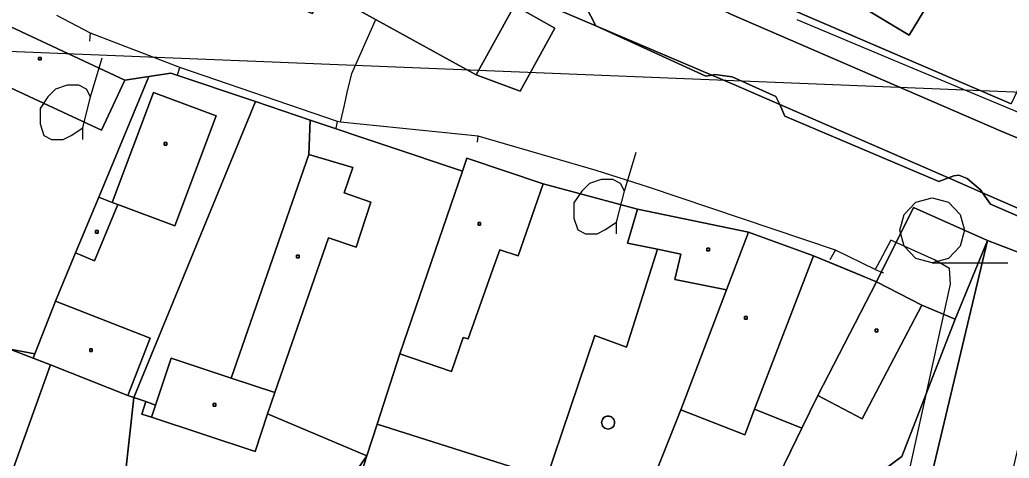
# Model space of a CAD drawing. Extents: x -645676 to -642474, y -1077513 to -1072613.
# Drawn here: x -644311.2 to -644196.6, y -1074602.4 to -1074551.6 of the extents above; entities that cross this region are included whole.
import ezdxf

# ---------------------------------------------------------------- set-up
doc = ezdxf.new("R2010")
doc.units = 0
for name, color, linetype in [('KN', 7, 'Continuous'), ('KULTURY_STAV', 7, 'Continuous'), ('KULTURY_ZNACKY', 7, 'Continuous'), ('OBVOD_PU', 7, 'Continuous'), ('PLYNOVOD', 7, 'Continuous')]:
    doc.layers.add(name, color=color, linetype=linetype)

# ---------------------------------------------------------------- blocks, each defined once
blk = doc.blocks.new('3$0400')
blk.add_lwpolyline([(0, 0), (-0.38, 0.1), (-0.65, 0.38), (-0.75, 0.75), (-0.65, 1.12), (-0.38, 1.4), (0, 1.5), (0.38, 1.4), (0.65, 1.12), (0.75, 0.75), (0.65, 0.38), (0.38, 0.1), (0, 0), (1.75, 0)])
blk = doc.blocks.new('$431')
blk.add_line((0.63, 0.99), (0.9, 1.89))
blk.add_lwpolyline([(0.45, 0), (0.45, 0.27), (0.63, 0.99), (0.54, 1.17), (0.36, 1.26), (0.09, 1.26), (-0.18, 1.17), (-0.36, 0.99), (-0.54, 0.72), (-0.54, 0.36), (-0.45, 0.09), (-0.27, 0), (0, 0), (0.18, 0.09), (0.45, 0.27)])

msp = doc.modelspace()

# ---------------------------------------------------------------- linework, layer by layer
at = {"layer": 'KN'}
for points in [[(-644337.17, -1074469.63), (-644283.44, -1074512.85), (-644275.06, -1074519.78), (-644260.26, -1074530.33), (-644257.48, -1074532.01), (-644248.09, -1074537.69), (-644240.35, -1074542.04), (-644222.7, -1074550.06), (-644196.39, -1074561.35)], [(-644173.54, -1074574.53), (-644197.58, -1074564.53), (-644228.77, -1074551), (-644235.48, -1074547.75), (-644246.08, -1074542.13), (-644256.42, -1074535.97), (-644262.25, -1074532.05), (-644269.56, -1074526.83), (-644276.61, -1074521.34), (-644332.11, -1074476.85)], [(-644332.11, -1074476.85), (-644276.61, -1074521.34), (-644269.56, -1074526.83), (-644262.25, -1074532.05), (-644256.42, -1074535.97), (-644246.08, -1074542.13), (-644235.48, -1074547.75), (-644228.77, -1074551), (-644197.58, -1074564.53), (-644173.54, -1074574.53)], [(-644314.38, -1074503.12), (-644280.26, -1074528.43), (-644280.29, -1074528.69), (-644270.83, -1074535.87), (-644269.18, -1074537.07), (-644256.3, -1074547.27), (-644244.47, -1074552.31), (-644231.74, -1074558.16), (-644231.06, -1074558.04), (-644228.25, -1074559.24), (-644223.2, -1074561.43), (-644222.59, -1074562.8), (-644204.76, -1074570.37), (-644203.66, -1074569.95), (-644199.71, -1074571.67), (-644198.81, -1074572.97), (-644188.39, -1074577.49)], [(-644314.34, -1074539.05), (-644307.35, -1074533.85), (-644302.35, -1074536.25), (-644303.9, -1074539.7), (-644288.68, -1074546.34), (-644277.29, -1074550.91), (-644276, -1074548.24), (-644258.35, -1074558.01), (-644253.23, -1074559.91), (-644249.23, -1074552.58), (-644253.89, -1074549.96), (-644271.46, -1074540.18), (-644270.76, -1074539.13), (-644281.09, -1074531.4), (-644297.58, -1074519.08), (-644299.41, -1074519.17), (-644300.96, -1074520.37), (-644302.15, -1074522.82), (-644306.86, -1074520.6), (-644303.46, -1074514.42), (-644311.63, -1074508.57)], [(-644161.34, -1074588.39), (-644199.71, -1074571.67), (-644199.95, -1074571.31), (-644201.51, -1074570.01), (-644202.47, -1074569.64), (-644203.05, -1074569.71), (-644203.66, -1074569.95), (-644223.2, -1074561.43), (-644223.63, -1074560.52), (-644228.71, -1074558.24), (-644230.72, -1074557.98), (-644231.06, -1074558.04), (-644244.47, -1074552.31), (-644245.62, -1074550.1)], [(-644190.76, -1074580.42), (-644199.16, -1074577.21), (-644207.72, -1074573.39), (-644212, -1074581.99), (-644219.28, -1074578.99), (-644226.8, -1074576.22), (-644239.65, -1074573.55), (-644244.84, -1074572.16), (-644250.58, -1074570.63), (-644259.41, -1074567.67), (-644259.92, -1074569.15), (-644277.54, -1074563.24), (-644283.87, -1074561.1), (-644293.69, -1074557.8), (-644296.21, -1074558.19), (-644298.99, -1074558.61), (-644312.21, -1074552.46)], [(-644298.98, -1074604.5), (-644297.96, -1074595.4), (-644296.56, -1074595.87), (-644297.03, -1074597.33), (-644295.91, -1074597.68), (-644283.92, -1074601.65), (-644282.47, -1074597.3), (-644270.98, -1074602.14), (-644274.08, -1074606.6)]]:
    msp.add_lwpolyline(points, dxfattribs=at)
for points in [[(-644184.24, -1074535.59), (-644196.39, -1074561.35), (-644222.7, -1074550.06), (-644220.65, -1074545.9), (-644208.2, -1074553.4), (-644204.02, -1074546.46), (-644210.87, -1074542.33), (-644204.2, -1074530.7), (-644199, -1074533.86), (-644195.77, -1074528.19)], [(-644244.47, -1074552.31), (-644256.3, -1074547.27), (-644269.18, -1074537.07), (-644263.4, -1074540.96), (-644258.36, -1074544.22), (-644253.36, -1074547.22), (-644251.67, -1074546.84), (-644250.8, -1074546.96), (-644246.44, -1074549.43), (-644245.62, -1074550.1)], [(-644210.87, -1074542.33), (-644204.02, -1074546.46), (-644208.2, -1074553.4), (-644220.65, -1074545.9), (-644216.61, -1074538.87)], [(-644253.89, -1074549.96), (-644258.35, -1074558.01), (-644276, -1074548.24), (-644271.46, -1074540.18)], [(-644258.35, -1074558.01), (-644253.89, -1074549.96), (-644249.23, -1074552.58), (-644253.23, -1074559.91)], [(-644298.99, -1074558.61), (-644301.69, -1074564.41), (-644312.3, -1074559.48), (-644314.41, -1074564.01), (-644317.04, -1074562.79), (-644312.21, -1074552.46)], [(-644231.06, -1074558.04), (-644231.74, -1074558.16), (-644244.47, -1074552.31)], [(-644308.69, -1074556.28), (-644308.99, -1074556.28), (-644308.99, -1074555.98), (-644308.69, -1074555.98)], [(-644308.69, -1074556.28), (-644308.69, -1074555.98), (-644308.99, -1074555.98), (-644308.99, -1074556.28)], [(-644302.02, -1074572.17), (-644304.71, -1074578.63), (-644307.03, -1074584.22), (-644309.43, -1074590.32), (-644314.37, -1074589.39), (-644326.8, -1074583.94), (-644324.54, -1074578.82), (-644323.07, -1074575.67), (-644317.04, -1074562.79), (-644314.41, -1074564.01), (-644312.3, -1074559.48), (-644301.69, -1074564.41), (-644298.99, -1074558.61), (-644296.21, -1074558.19)], [(-644283.87, -1074561.1), (-644297.96, -1074595.4), (-644298.66, -1074595.14), (-644296.06, -1074588.53), (-644307.03, -1074584.22), (-644304.71, -1074578.63), (-644302.5, -1074579.56), (-644299.8, -1074573.02), (-644293.2, -1074575.49), (-644288.44, -1074562.75), (-644295.69, -1074560.04), (-644300.45, -1074572.78), (-644302.02, -1074572.17), (-644296.21, -1074558.19), (-644293.69, -1074557.8)], [(-644223.2, -1074561.43), (-644228.25, -1074559.24), (-644231.06, -1074558.04), (-644230.72, -1074557.98), (-644228.71, -1074558.24), (-644223.63, -1074560.52)], [(-644299.8, -1074573.02), (-644300.45, -1074572.78), (-644295.69, -1074560.04), (-644288.44, -1074562.75), (-644293.2, -1074575.49)], [(-644277.54, -1074563.24), (-644277.71, -1074567.22), (-644286.69, -1074593.14), (-644293.64, -1074590.83), (-644295.44, -1074596.26), (-644296.56, -1074595.87), (-644297.96, -1074595.4), (-644283.87, -1074561.1)], [(-644203.66, -1074569.95), (-644204.76, -1074570.37), (-644222.59, -1074562.8), (-644223.2, -1074561.43)], [(-644259.92, -1074569.15), (-644267.16, -1074590.32), (-644269.81, -1074598.46), (-644270.98, -1074602.14), (-644282.47, -1074597.3), (-644281.65, -1074594.82), (-644275.43, -1074576.88), (-644272.22, -1074577.98), (-644270.53, -1074572.75), (-644273.63, -1074571.68), (-644272.62, -1074568.76), (-644277.71, -1074567.22), (-644277.54, -1074563.24)], [(-644294.13, -1074566.15), (-644294.43, -1074566.15), (-644294.43, -1074565.85), (-644294.13, -1074565.85)], [(-644294.13, -1074566.15), (-644294.13, -1074565.85), (-644294.43, -1074565.85), (-644294.43, -1074566.15)], [(-644281.65, -1074594.82), (-644286.69, -1074593.14), (-644277.71, -1074567.22), (-644272.62, -1074568.76), (-644273.63, -1074571.68), (-644270.53, -1074572.75), (-644272.22, -1074577.98), (-644275.43, -1074576.88)], [(-644250.58, -1074570.63), (-644253.47, -1074578.97), (-644255.59, -1074578.27), (-644256.39, -1074580.51), (-644259.24, -1074588.61), (-644259.83, -1074588.42), (-644261.2, -1074592.38), (-644267.16, -1074590.32), (-644259.92, -1074569.15), (-644259.41, -1074567.67)], [(-644199.71, -1074571.67), (-644203.66, -1074569.95), (-644203.05, -1074569.71), (-644202.47, -1074569.64), (-644201.51, -1074570.01), (-644199.95, -1074571.31)], [(-644239.65, -1074573.55), (-644240.83, -1074577.49), (-644237.35, -1074578.21), (-644240.92, -1074589.57), (-644244.58, -1074588.19), (-644253.12, -1074613.45), (-644256.35, -1074612.19), (-644253.62, -1074603.62), (-644269.81, -1074598.46), (-644267.16, -1074590.32), (-644261.2, -1074592.38), (-644259.83, -1074588.42), (-644259.24, -1074588.61), (-644256.39, -1074580.51), (-644255.59, -1074578.27), (-644253.47, -1074578.97), (-644250.58, -1074570.63), (-644244.84, -1074572.16)], [(-644161.34, -1074588.39), (-644187.36, -1074577.53), (-644188.39, -1074577.49), (-644198.81, -1074572.97), (-644199.71, -1074571.67)], [(-644300.45, -1074572.78), (-644299.8, -1074573.02), (-644302.5, -1074579.56), (-644304.71, -1074578.63), (-644302.02, -1074572.17)], [(-644226.8, -1074576.22), (-644229.35, -1074582.91), (-644235.34, -1074581.71), (-644234.66, -1074578.77), (-644237.35, -1074578.21), (-644240.83, -1074577.49), (-644239.65, -1074573.55)], [(-644199.16, -1074577.21), (-644202.88, -1074586.31), (-644206.75, -1074584.71), (-644212, -1074581.99), (-644207.72, -1074573.39)], [(-644257.82, -1074575.41), (-644258.12, -1074575.41), (-644258.12, -1074575.11), (-644257.82, -1074575.11)], [(-644257.82, -1074575.41), (-644257.82, -1074575.11), (-644258.12, -1074575.11), (-644258.12, -1074575.41)], [(-644302.08, -1074576.33), (-644302.38, -1074576.33), (-644302.38, -1074576.03), (-644302.08, -1074576.03)], [(-644302.08, -1074576.33), (-644302.08, -1074576.03), (-644302.38, -1074576.03), (-644302.38, -1074576.33)], [(-644219.28, -1074578.99), (-644226.11, -1074596.73), (-644227.25, -1074599.7), (-644234.66, -1074596.81), (-644229.35, -1074582.91), (-644226.8, -1074576.22)], [(-644207.42, -1074612.06), (-644219.42, -1074609.92), (-644209.05, -1074602.21), (-644202.88, -1074586.31), (-644199.16, -1074577.21)], [(-644190.76, -1074580.42), (-644196.46, -1074604.71), (-644202.31, -1074630.87), (-644206.14, -1074648.07), (-644214.91, -1074644.33), (-644213.83, -1074639.55), (-644207.42, -1074612.06), (-644199.16, -1074577.21)], [(-644229.35, -1074582.91), (-644234.66, -1074596.81), (-644240.62, -1074611.83), (-644242.85, -1074617.45), (-644244.05, -1074620.46), (-644274.54, -1074610.84), (-644276.08, -1074610.35), (-644274.08, -1074606.6), (-644270.98, -1074602.14), (-644272.56, -1074607.08), (-644256.35, -1074612.19), (-644253.12, -1074613.45), (-644244.58, -1074588.19), (-644240.92, -1074589.57), (-644237.35, -1074578.21), (-644234.66, -1074578.77), (-644235.34, -1074581.71)], [(-644231.34, -1074578.38), (-644231.64, -1074578.38), (-644231.64, -1074578.08), (-644231.34, -1074578.08)], [(-644231.34, -1074578.38), (-644231.34, -1074578.08), (-644231.64, -1074578.08), (-644231.64, -1074578.38)], [(-644278.82, -1074579.21), (-644279.12, -1074579.21), (-644279.12, -1074578.91), (-644278.82, -1074578.91)], [(-644278.82, -1074579.21), (-644278.82, -1074578.91), (-644279.12, -1074578.91), (-644279.12, -1074579.21)], [(-644212, -1074581.99), (-644218.79, -1074595.16), (-644220.63, -1074598.95), (-644226.11, -1074596.73), (-644219.28, -1074578.99)], [(-644206.75, -1074584.71), (-644213.67, -1074597.86), (-644218.79, -1074595.16), (-644212, -1074581.99)], [(-644309.43, -1074590.32), (-644309.63, -1074590.83), (-644307.61, -1074591.62), (-644318.95, -1074623.1), (-644321.13, -1074622.45), (-644338.49, -1074616.2), (-644333.1, -1074598.9), (-644331.84, -1074595.38), (-644326.8, -1074583.94), (-644314.37, -1074589.39)], [(-644298.66, -1074595.14), (-644307.61, -1074591.62), (-644309.63, -1074590.83), (-644309.43, -1074590.32), (-644307.03, -1074584.22), (-644296.06, -1074588.53)], [(-644202.88, -1074586.31), (-644209.05, -1074602.21), (-644219.42, -1074609.92), (-644224.67, -1074607.27), (-644220.63, -1074598.95), (-644218.79, -1074595.16), (-644213.67, -1074597.86), (-644206.75, -1074584.71)], [(-644226.98, -1074586.3), (-644227.28, -1074586.3), (-644227.28, -1074586), (-644226.98, -1074586)], [(-644226.98, -1074586.3), (-644226.98, -1074586), (-644227.28, -1074586), (-644227.28, -1074586.3)], [(-644211.84, -1074587.78), (-644212.14, -1074587.78), (-644212.14, -1074587.48), (-644211.84, -1074587.48)], [(-644211.84, -1074587.78), (-644211.84, -1074587.48), (-644212.14, -1074587.48), (-644212.14, -1074587.78)], [(-644302.77, -1074590.06), (-644303.07, -1074590.06), (-644303.07, -1074589.76), (-644302.77, -1074589.76)], [(-644302.77, -1074590.06), (-644302.77, -1074589.76), (-644303.07, -1074589.76), (-644303.07, -1074590.06)], [(-644286.69, -1074593.14), (-644281.65, -1074594.82), (-644282.47, -1074597.3), (-644283.92, -1074601.65), (-644295.91, -1074597.68), (-644295.44, -1074596.26), (-644293.64, -1074590.83)], [(-644298.66, -1074595.14), (-644297.96, -1074595.4), (-644298.98, -1074604.5), (-644306.52, -1074626.78), (-644318.95, -1074623.1), (-644307.61, -1074591.62)], [(-644295.44, -1074596.26), (-644295.91, -1074597.68), (-644297.03, -1074597.33), (-644296.56, -1074595.87)], [(-644288.48, -1074596.4), (-644288.78, -1074596.4), (-644288.78, -1074596.1), (-644288.48, -1074596.1)], [(-644288.48, -1074596.4), (-644288.48, -1074596.1), (-644288.78, -1074596.1), (-644288.78, -1074596.4)], [(-644220.63, -1074598.95), (-644224.67, -1074607.27), (-644229.05, -1074616.28), (-644240.62, -1074611.83), (-644234.66, -1074596.81), (-644227.25, -1074599.7), (-644226.11, -1074596.73)], [(-644242.93, -1074599.03), (-644243.06, -1074599.04), (-644243.19, -1074599.03), (-644243.32, -1074598.99), (-644243.44, -1074598.94), (-644243.54, -1074598.86), (-644243.63, -1074598.77), (-644243.71, -1074598.67), (-644243.76, -1074598.55), (-644243.8, -1074598.42), (-644243.81, -1074598.29), (-644243.8, -1074598.16), (-644243.76, -1074598.03), (-644243.71, -1074597.92), (-644243.63, -1074597.81), (-644243.54, -1074597.72), (-644243.44, -1074597.64), (-644243.32, -1074597.59), (-644243.19, -1074597.55), (-644243.06, -1074597.54), (-644242.93, -1074597.55), (-644242.8, -1074597.59), (-644242.69, -1074597.64), (-644242.58, -1074597.72), (-644242.49, -1074597.81), (-644242.41, -1074597.92), (-644242.36, -1074598.03), (-644242.32, -1074598.16), (-644242.31, -1074598.29), (-644242.32, -1074598.42), (-644242.36, -1074598.55), (-644242.41, -1074598.67), (-644242.49, -1074598.77), (-644242.58, -1074598.86), (-644242.69, -1074598.94), (-644242.8, -1074598.99)], [(-644242.93, -1074599.03), (-644242.8, -1074598.99), (-644242.69, -1074598.94), (-644242.58, -1074598.86), (-644242.49, -1074598.77), (-644242.41, -1074598.67), (-644242.36, -1074598.55), (-644242.32, -1074598.42), (-644242.31, -1074598.29), (-644242.32, -1074598.16), (-644242.36, -1074598.03), (-644242.41, -1074597.92), (-644242.49, -1074597.81), (-644242.58, -1074597.72), (-644242.69, -1074597.64), (-644242.8, -1074597.59), (-644242.93, -1074597.55), (-644243.06, -1074597.54), (-644243.19, -1074597.55), (-644243.32, -1074597.59), (-644243.44, -1074597.64), (-644243.54, -1074597.72), (-644243.63, -1074597.81), (-644243.71, -1074597.92), (-644243.76, -1074598.03), (-644243.8, -1074598.16), (-644243.81, -1074598.29), (-644243.8, -1074598.42), (-644243.76, -1074598.55), (-644243.71, -1074598.67), (-644243.63, -1074598.77), (-644243.54, -1074598.86), (-644243.44, -1074598.94), (-644243.32, -1074598.99), (-644243.19, -1074599.03), (-644243.06, -1074599.04)], [(-644256.35, -1074612.19), (-644272.56, -1074607.08), (-644270.98, -1074602.14), (-644269.81, -1074598.46), (-644253.62, -1074603.62)]]:
    msp.add_lwpolyline(points, close=True, dxfattribs=at)
at = {"layer": 'KULTURY_STAV'}
for points in [[(-644196.39, -1074561.35), (-644222.7, -1074550.06), (-644240.35, -1074542.04), (-644248.09, -1074537.69), (-644257.48, -1074532.01), (-644260.26, -1074530.33), (-644275.06, -1074519.78), (-644283.44, -1074512.85), (-644304.6, -1074492.48), (-644297.76, -1074487.37), (-644300.09, -1074482.6), (-644302.75, -1074483.93), (-644311, -1074466.86)], [(-644311, -1074466.86), (-644303.38, -1074482.63), (-644302.75, -1074483.93), (-644300.09, -1074482.6), (-644297.76, -1074487.37), (-644304.6, -1074492.48), (-644292.87, -1074503.77), (-644283.44, -1074512.85), (-644275.06, -1074519.78), (-644260.26, -1074530.33), (-644257.48, -1074532.01), (-644248.09, -1074537.69), (-644240.35, -1074542.04), (-644222.7, -1074550.06), (-644210.35, -1074555.36), (-644207.77, -1074556.46), (-644206.98, -1074556.81), (-644206, -1074557.23), (-644196.39, -1074561.35)], [(-644297.58, -1074519.08), (-644281.09, -1074531.4), (-644270.76, -1074539.13), (-644271.46, -1074540.18), (-644253.89, -1074549.96), (-644249.23, -1074552.58), (-644253.23, -1074559.91), (-644258.35, -1074558.01), (-644276, -1074548.24), (-644277.29, -1074550.91), (-644288.68, -1074546.34), (-644303.9, -1074539.7), (-644302.35, -1074536.25), (-644307.35, -1074533.85), (-644303.04, -1074524.7), (-644302.15, -1074522.82), (-644300.96, -1074520.37), (-644299.41, -1074519.17), (-644297.58, -1074519.08)], [(-644307.35, -1074533.85), (-644302.35, -1074536.25), (-644303.9, -1074539.7), (-644288.68, -1074546.34), (-644277.29, -1074550.91), (-644276, -1074548.24), (-644258.35, -1074558.01), (-644253.23, -1074559.91), (-644249.23, -1074552.58), (-644253.89, -1074549.96), (-644271.46, -1074540.18), (-644270.76, -1074539.13), (-644281.09, -1074531.4), (-644297.58, -1074519.08), (-644299.41, -1074519.17), (-644300.96, -1074520.37), (-644302.15, -1074522.82), (-644303.04, -1074524.7), (-644307.35, -1074533.85)], [(-644312.21, -1074552.46), (-644298.99, -1074558.61), (-644296.21, -1074558.19), (-644293.69, -1074557.8), (-644283.87, -1074561.1), (-644277.54, -1074563.24), (-644277.71, -1074567.22), (-644272.62, -1074568.76), (-644273.63, -1074571.68), (-644270.53, -1074572.75), (-644272.22, -1074577.98), (-644275.43, -1074576.88), (-644281.65, -1074594.82), (-644282.47, -1074597.3), (-644283.92, -1074601.65), (-644295.91, -1074597.68), (-644297.03, -1074597.33), (-644296.56, -1074595.87), (-644297.96, -1074595.4), (-644298.66, -1074595.14), (-644307.61, -1074591.62), (-644309.63, -1074590.83), (-644318.19, -1074587.55)], [(-644205.64, -1074604.55), (-644199.16, -1074577.21), (-644207.72, -1074573.39), (-644212, -1074581.99), (-644212.13, -1074581.94), (-644213.13, -1074581.53), (-644213.94, -1074581.19), (-644216.56, -1074580.11), (-644219.28, -1074578.99), (-644226.8, -1074576.22), (-644239.65, -1074573.55), (-644244.84, -1074572.16), (-644250.58, -1074570.63), (-644259.41, -1074567.67), (-644259.92, -1074569.15), (-644277.54, -1074563.24), (-644283.87, -1074561.1), (-644293.69, -1074557.8), (-644296.21, -1074558.19), (-644298.99, -1074558.61), (-644312.21, -1074552.46)], [(-644318.19, -1074587.55), (-644309.63, -1074590.83), (-644307.61, -1074591.62), (-644298.66, -1074595.14), (-644297.96, -1074595.4), (-644296.56, -1074595.87), (-644297.03, -1074597.33), (-644295.91, -1074597.68), (-644283.92, -1074601.65), (-644282.47, -1074597.3), (-644281.65, -1074594.82), (-644275.43, -1074576.88), (-644272.22, -1074577.98), (-644270.53, -1074572.75), (-644273.63, -1074571.68), (-644272.62, -1074568.76), (-644277.71, -1074567.22), (-644277.54, -1074563.24), (-644259.92, -1074569.15), (-644267.16, -1074590.32), (-644269.81, -1074598.46), (-644270.98, -1074602.14), (-644272.56, -1074607.08)], [(-644272.56, -1074607.08), (-644270.98, -1074602.14), (-644269.81, -1074598.46), (-644267.16, -1074590.32), (-644259.92, -1074569.15), (-644259.41, -1074567.67)], [(-644259.41, -1074567.67), (-644250.58, -1074570.63), (-644244.84, -1074572.16), (-644239.65, -1074573.55), (-644226.8, -1074576.22), (-644219.28, -1074578.99), (-644212, -1074581.99), (-644206.75, -1074584.71), (-644202.88, -1074586.31), (-644199.16, -1074577.21), (-644207.42, -1074612.06)], [(-644207.72, -1074573.39), (-644199.16, -1074577.21), (-644202.88, -1074586.31), (-644206.75, -1074584.71), (-644212, -1074581.99), (-644207.72, -1074573.39)], [(-644253.12, -1074613.45), (-644244.58, -1074588.19), (-644240.92, -1074589.57), (-644237.35, -1074578.21), (-644234.66, -1074578.77), (-644235.34, -1074581.71), (-644229.35, -1074582.91), (-644234.66, -1074596.81), (-644227.25, -1074599.7), (-644226.11, -1074596.73), (-644220.63, -1074598.95), (-644222.51, -1074602.83)], [(-644222.51, -1074602.83), (-644220.63, -1074598.95), (-644226.11, -1074596.73), (-644227.25, -1074599.7), (-644234.66, -1074596.81), (-644229.35, -1074582.91), (-644235.34, -1074581.71), (-644234.66, -1074578.77), (-644237.35, -1074578.21), (-644240.92, -1074589.57), (-644244.58, -1074588.19), (-644253.12, -1074613.45)]]:
    msp.add_lwpolyline(points, dxfattribs=at)
at = {"layer": 'OBVOD_PU'}
msp.add_lwpolyline([(-644978.74, -1074528.27), (-644024.22, -1074566.94), (-644030.98, -1074561.72), (-644032.46, -1074560.59), (-644056.04, -1074542.98), (-644083.15, -1074522.39), (-644082.03, -1074519.85), (-644081.24, -1074510.26), (-644085.96, -1074507.81), (-644114.23, -1074493.13), (-644118.88, -1074501.21), (-644145.13, -1074484.54), (-644170.07, -1074467.93)], dxfattribs=at)
at = {"layer": 'PLYNOVOD'}
for p, q in [((-644302.96, -1074553.19), (-644306.88, -1074551.12)), ((-644272.73, -1074557.85), (-644270, -1074551.66)), ((-644221.2, -1074551.59), (-644209.89, -1074556.34)), ((-644303.07, -1074554.12), (-644302.96, -1074553.19)), ((-644292.64, -1074557.15), (-644302.96, -1074553.19)), ((-644209.89, -1074556.34), (-644180.98, -1074568.46)), ((-644292.92, -1074557.99), (-644292.64, -1074557.15)), ((-644274.38, -1074563.41), (-644292.64, -1074557.15)), ((-644273.25, -1074560.07), (-644272.73, -1074557.85)), ((-644273.59, -1074561.53), (-644273.25, -1074560.07)), ((-644274.05, -1074563.48), (-644273.59, -1074561.53)), ((-644274.55, -1074564.19), (-644274.38, -1074563.41)), ((-644274.05, -1074563.48), (-644274.38, -1074563.41)), ((-644258.09, -1074565.11), (-644274.05, -1074563.48)), ((-644258.16, -1074565.82), (-644258.09, -1074565.11)), ((-644244.46, -1074569.08), (-644258.09, -1074565.11)), ((-644238.38, -1074571.02), (-644244.46, -1074569.08)), ((-644216.74, -1074578.33), (-644238.38, -1074571.02)), ((-644210.32, -1074577.16), (-644211.9, -1074580.12)), ((-644205.27, -1074579.45), (-644210.32, -1074577.16)), ((-644217.35, -1074579.4), (-644216.74, -1074578.33)), ((-644212.14, -1074580.57), (-644216.74, -1074578.33)), ((-644203.53, -1074580.43), (-644205.27, -1074579.45)), ((-644211.9, -1074580.12), (-644212.14, -1074580.57)), ((-644212.14, -1074580.57), (-644211.2, -1074580.95)), ((-644203.41, -1074582.26), (-644203.53, -1074580.43)), ((-644209.85, -1074611.35), (-644203.41, -1074582.26))]:
    msp.add_line(p, q, dxfattribs=at)

# ---------------------------------------------------------------- block references
at = {"layer": 'KULTURY_ZNACKY', "xscale": 5, "yscale": 5}
for name, p in [('$431', (-644306.12, -1074565.5)), ('$431', (-644244.32, -1074576.43)), ('3$0400', (-644205.55, -1074579.77))]:
    msp.add_blockref(name, p, dxfattribs=at)

doc.saveas('drawing.dxf')
